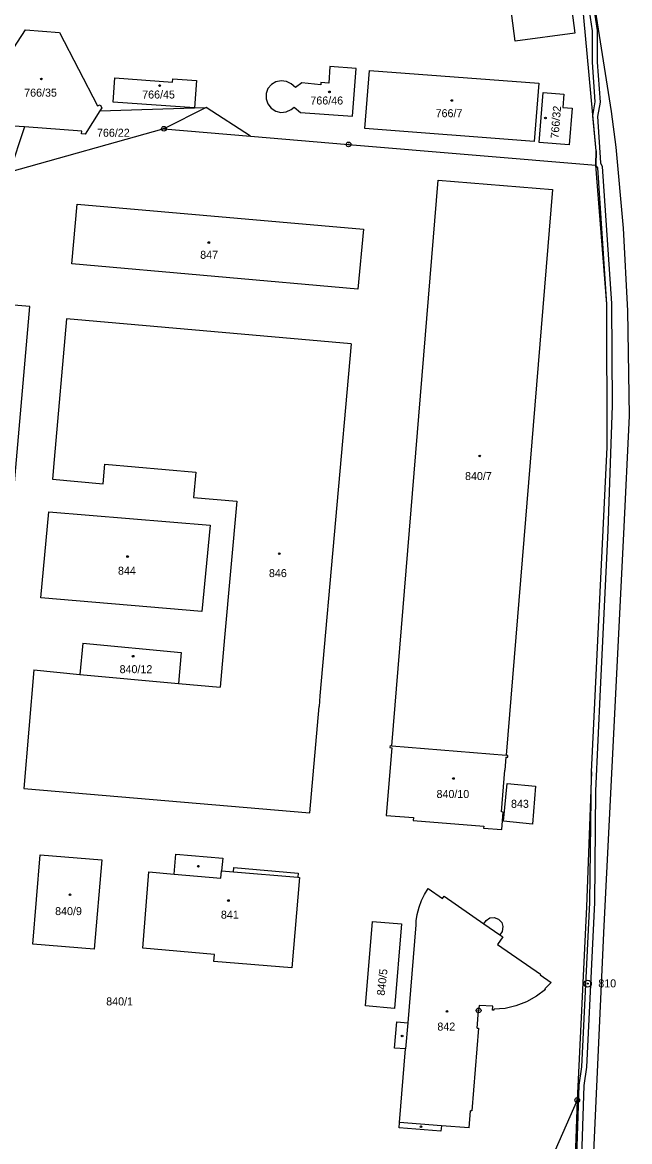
# Model space of a CAD drawing. Extents: x -755819 to -753140, y -1169796 to -1166000.
# Drawn here: x -755128.7 to -754999.8, y -1167309.8 to -1167072.1 of the extents above; entities that cross this region are included whole.
import ezdxf

# ---------------------------------------------------------------- set-up
doc = ezdxf.new("R2010")
doc.units = 0
for name, color, linetype in [('Vrstva 1', 7, 'Continuous'), ('Vrstva 17', 7, 'Continuous'), ('Vrstva 18', 7, 'Continuous'), ('Vrstva 19', 7, 'Continuous'), ('Vrstva 24', 7, 'Continuous'), ('Vrstva 25', 7, 'Continuous'), ('Vrstva 27', 7, 'Continuous'), ('Vrstva 4', 7, 'Continuous'), ('Vrstva 6', 7, 'Continuous')]:
    doc.layers.add(name, color=color, linetype=linetype)

msp = doc.modelspace()

# ---------------------------------------------------------------- linework, layer by layer
at = {"layer": 'Vrstva 1'}
for p, q in [((-755014.61, -1167049.69), (-755011.37, -1167074.41)), ((-755024.07, -1167076.1), (-755027.33, -1167051.37)), ((-755003.6, -1167091.01), (-755008.97, -1167057.02)), ((-755006.88, -1167099.34), (-755009.86, -1167067.13)), ((-755136.28, -1167086.07), (-755128.04, -1167073.68)), ((-755128.04, -1167073.68), (-755120.83, -1167074.25)), ((-755120.83, -1167074.25), (-755112.77, -1167089.84)), ((-755011.37, -1167074.41), (-755024.07, -1167076.1)), ((-755063.41, -1167081.46), (-755063.66, -1167084.97)), ((-755057.87, -1167081.91), (-755063.41, -1167081.46)), ((-755058.62, -1167092), (-755057.87, -1167081.91)), ((-755055.97, -1167094.65), (-755055.02, -1167082.28)), ((-755055.02, -1167082.28), (-755019.04, -1167084.97)), ((-755109.47, -1167089), (-755109.11, -1167083.85)), ((-755109.11, -1167083.85), (-755096.82, -1167084.76)), ((-755096.82, -1167084.76), (-755096.76, -1167084.07)), ((-755096.76, -1167084.07), (-755091.72, -1167084.45)), ((-755091.72, -1167084.45), (-755092.15, -1167090.25)), ((-755076.56, -1167086.15), (-755076.94, -1167087.19)), ((-755075.84, -1167085.28), (-755076.56, -1167086.15)), ((-755074.88, -1167084.71), (-755075.84, -1167085.28)), ((-755073.78, -1167084.5), (-755074.88, -1167084.71)), ((-755072.66, -1167084.64), (-755073.78, -1167084.5)), ((-755071.64, -1167085.16), (-755072.66, -1167084.64)), ((-755070.7, -1167085.95), (-755071.64, -1167085.16)), ((-755069.37, -1167084.96), (-755070.7, -1167085.95)), ((-755065.36, -1167085.35), (-755069.37, -1167084.96)), ((-755065.33, -1167084.85), (-755065.36, -1167085.35)), ((-755063.66, -1167084.97), (-755065.33, -1167084.85)), ((-755019.04, -1167084.97), (-755020, -1167097.41)), ((-755076.94, -1167087.19), (-755076.96, -1167088.32)), ((-755076.96, -1167088.32), (-755076.6, -1167089.42)), ((-755018.98, -1167097.62), (-755018.15, -1167086.99)), ((-755018.15, -1167086.99), (-755013.76, -1167087.33)), ((-755013.76, -1167087.33), (-755013.97, -1167090.17)), ((-755112.28, -1167090.88), (-755115.4, -1167095.81)), ((-755112.77, -1167089.84), (-755112.24, -1167089.59)), ((-755111.87, -1167090.24), (-755112.28, -1167090.88)), ((-755112.28, -1167090.88), (-755092.15, -1167090.25)), ((-755112.24, -1167089.59), (-755111.87, -1167090.24)), ((-755092.15, -1167090.25), (-755109.47, -1167089)), ((-755092.15, -1167090.25), (-755089.72, -1167090.17)), ((-755080.31, -1167096.24), (-755089.72, -1167090.17)), ((-755076.6, -1167089.42), (-755075.9, -1167090.32)), ((-755075.9, -1167090.32), (-755074.92, -1167090.95)), ((-755074.92, -1167090.95), (-755073.83, -1167091.21)), ((-755072.69, -1167091.09), (-755071.67, -1167090.59)), ((-755071.67, -1167090.59), (-755070.98, -1167090.06)), ((-755070.98, -1167090.06), (-755069.68, -1167091.2)), ((-755013.97, -1167090.17), (-755011.93, -1167090.32)), ((-755011.93, -1167090.32), (-755012.6, -1167098.08)), ((-755073.83, -1167091.21), (-755072.69, -1167091.09)), ((-755069.68, -1167091.2), (-755058.62, -1167092)), ((-755002.58, -1167098.62), (-755003.6, -1167091.01)), ((-755128.29, -1167094.29), (-755136.66, -1167093.7)), ((-755098.67, -1167094.67), (-755131.45, -1167103.88)), ((-755116.11, -1167095.16), (-755128.29, -1167094.29)), ((-755116.14, -1167095.75), (-755116.11, -1167095.16)), ((-755098.67, -1167094.67), (-755080.31, -1167096.24)), ((-755020, -1167097.41), (-755055.97, -1167094.65)), ((-755115.4, -1167095.81), (-755116.14, -1167095.75)), ((-755080.31, -1167096.24), (-755059.45, -1167098.02)), ((-755059.45, -1167098.02), (-755006.91, -1167102.41)), ((-755012.6, -1167098.08), (-755018.98, -1167097.62)), ((-755006.88, -1167099.34), (-755006.91, -1167102.41)), ((-755001.08, -1167115.83), (-755002.58, -1167098.62)), ((-755004.61, -1167131.94), (-755006.91, -1167102.41)), ((-755050.23, -1167225.79), (-755040.39, -1167105.57)), ((-755040.39, -1167105.57), (-755016.17, -1167107.56)), ((-755016.17, -1167107.56), (-755026.01, -1167227.77)), ((-755118.25, -1167123.38), (-755117.06, -1167110.7)), ((-755117.06, -1167110.7), (-755056.29, -1167116.01)), ((-755056.29, -1167116.01), (-755057.51, -1167128.73)), ((-755000.11, -1167133.35), (-755001.08, -1167115.83)), ((-755057.51, -1167128.73), (-755118.25, -1167123.38)), ((-755127.17, -1167132.46), (-755140.77, -1167131.27)), ((-755136.02, -1167234.09), (-755127.17, -1167132.46)), ((-755004.56, -1167162.34), (-755004.61, -1167131.94)), ((-754999.76, -1167155.69), (-755000.11, -1167133.35)), ((-755119.39, -1167135.08), (-755121.97, -1167164.93)), ((-755058.93, -1167140.34), (-755119.39, -1167135.08)), ((-755058.93, -1167140.34), (-755065.52, -1167215.14)), ((-755000.96, -1167180.72), (-754999.76, -1167155.69)), ((-755007.86, -1167231.26), (-755004.56, -1167162.34)), ((-755121.97, -1167164.93), (-755122.33, -1167169.11)), ((-755111.6, -1167170.09), (-755111.23, -1167165.9)), ((-755111.23, -1167165.9), (-755091.89, -1167167.61)), ((-755122.33, -1167169.11), (-755111.6, -1167170.09)), ((-755091.89, -1167167.61), (-755092.37, -1167172.98)), ((-755092.37, -1167172.98), (-755083.15, -1167173.81)), ((-755083.15, -1167173.81), (-755085.78, -1167202.77)), ((-755124.78, -1167194.31), (-755123.1, -1167176.09)), ((-755123.1, -1167176.09), (-755088.87, -1167178.92)), ((-755088.87, -1167178.92), (-755090.6, -1167197.26)), ((-755003.43, -1167230.25), (-755000.96, -1167180.72)), ((-755090.6, -1167197.26), (-755124.78, -1167194.31)), ((-755115.91, -1167203.96), (-755116.53, -1167210.59)), ((-755115.91, -1167203.96), (-755094.97, -1167205.94)), ((-755085.78, -1167202.77), (-755086.73, -1167213.28)), ((-755094.97, -1167205.94), (-755095.59, -1167212.55)), ((-755126.26, -1167209.65), (-755128.4, -1167234.79)), ((-755126.26, -1167209.65), (-755116.53, -1167210.59)), ((-755116.53, -1167210.59), (-755095.59, -1167212.55)), ((-755095.59, -1167212.55), (-755086.73, -1167213.28)), ((-755065.52, -1167215.14), (-755065.72, -1167217.41)), ((-755067.71, -1167239.99), (-755065.72, -1167217.41)), ((-755050.26, -1167226.16), (-755051.44, -1167240.54)), ((-755050.63, -1167225.72), (-755050.66, -1167226.13)), ((-755050.66, -1167226.13), (-755050.26, -1167226.16)), ((-755050.63, -1167225.72), (-755050.23, -1167225.79)), ((-755050.23, -1167225.79), (-755026.01, -1167227.77)), ((-755026.04, -1167228.17), (-755026.27, -1167230.96)), ((-755026.04, -1167228.17), (-755025.64, -1167228.2)), ((-755025.61, -1167227.8), (-755026.01, -1167227.77)), ((-755025.64, -1167228.2), (-755025.61, -1167227.8)), ((-755026.99, -1167239.78), (-755026.27, -1167230.96)), ((-755005.19, -1167264.01), (-755003.43, -1167230.25)), ((-755007.86, -1167231.26), (-755008.95, -1167259.99)), ((-755128.4, -1167234.79), (-755067.71, -1167239.99)), ((-755026.53, -1167241.78), (-755025.8, -1167233.73)), ((-755025.8, -1167233.73), (-755019.72, -1167234.31)), ((-755019.72, -1167234.31), (-755020.42, -1167242.38)), ((-755051.44, -1167240.54), (-755045.66, -1167241.01)), ((-755026.59, -1167239.82), (-755026.99, -1167239.78)), ((-755026.9, -1167243.53), (-755026.59, -1167239.82)), ((-755045.66, -1167241.01), (-755045.7, -1167241.59)), ((-755045.7, -1167241.59), (-755030.73, -1167242.82)), ((-755030.73, -1167242.82), (-755030.77, -1167243.22)), ((-755020.42, -1167242.38), (-755026.53, -1167241.78)), ((-755030.77, -1167243.22), (-755026.9, -1167243.53)), ((-755126.5, -1167267.87), (-755124.94, -1167248.95)), ((-755124.94, -1167248.95), (-755111.88, -1167249.99)), ((-755111.88, -1167249.99), (-755113.5, -1167268.94)), ((-755096.5, -1167253.01), (-755096.13, -1167248.74)), ((-755096.13, -1167248.74), (-755086.18, -1167249.61)), ((-755086.18, -1167249.61), (-755086.41, -1167252.28)), ((-755103.16, -1167268.71), (-755101.84, -1167252.54)), ((-755101.84, -1167252.54), (-755096.5, -1167253.01)), ((-755086.41, -1167252.28), (-755083.88, -1167252.5)), ((-755083.88, -1167252.5), (-755083.8, -1167251.63)), ((-755083.8, -1167251.63), (-755070.13, -1167252.81)), ((-755069.85, -1167253.71), (-755071.47, -1167272.92)), ((-755070.13, -1167252.81), (-755070.21, -1167253.68)), ((-755070.21, -1167253.68), (-755069.85, -1167253.71)), ((-755043.95, -1167258.64), (-755043.31, -1167257.33)), ((-755043.31, -1167257.33), (-755042.54, -1167256.1)), ((-755042.54, -1167256.1), (-755039.48, -1167258.21)), ((-755044.45, -1167260.06), (-755043.95, -1167258.64)), ((-755039.48, -1167258.21), (-755039.13, -1167257.7)), ((-755039.13, -1167257.7), (-755030.71, -1167263.54)), ((-755045.07, -1167262.95), (-755044.85, -1167261.59)), ((-755044.85, -1167261.59), (-755044.45, -1167260.06)), ((-755008.95, -1167259.99), (-755010.89, -1167301.01)), ((-755055.87, -1167281.02), (-755054.39, -1167263.09)), ((-755054.39, -1167263.09), (-755048.22, -1167263.59)), ((-755048.22, -1167263.59), (-755049.68, -1167281.57)), ((-755045.18, -1167263.8), (-755046.88, -1167284.61)), ((-755045.18, -1167263.8), (-755045.07, -1167263.81)), ((-755045.07, -1167263.81), (-755045.07, -1167262.95)), ((-755030.71, -1167263.54), (-755030.21, -1167262.83)), ((-755030.21, -1167262.83), (-755029.45, -1167262.33)), ((-755029.45, -1167262.33), (-755028.56, -1167262.21)), ((-755028.56, -1167262.21), (-755027.6, -1167262.57)), ((-755027.6, -1167262.57), (-755026.92, -1167263.31)), ((-755026.92, -1167263.31), (-755026.67, -1167264.17)), ((-755026.67, -1167264.17), (-755026.83, -1167265.21)), ((-755008, -1167326.34), (-755005.19, -1167264.01)), ((-755026.7, -1167266.31), (-755027.82, -1167267.94)), ((-755026.83, -1167265.21), (-755027.31, -1167265.88)), ((-755027.31, -1167265.88), (-755026.7, -1167266.31)), ((-755113.5, -1167268.94), (-755126.5, -1167267.87)), ((-755087.91, -1167270.06), (-755103.16, -1167268.71)), ((-755027.82, -1167267.94), (-755018.71, -1167274.29)), ((-755088.04, -1167271.56), (-755087.91, -1167270.06)), ((-755071.47, -1167272.92), (-755088.04, -1167271.56)), ((-755018.71, -1167274.29), (-755018.79, -1167274.41)), ((-755018.79, -1167274.41), (-755016.42, -1167276.06)), ((-755016.42, -1167276.06), (-755017.74, -1167277.38)), ((-755017.64, -1167277.54), (-755019.54, -1167278.95)), ((-755017.74, -1167277.38), (-755017.64, -1167277.54)), ((-755049.68, -1167281.57), (-755055.87, -1167281.02)), ((-755031.73, -1167280.93), (-755031.82, -1167281.97)), ((-755028.79, -1167281.07), (-755031.73, -1167280.93)), ((-755028.86, -1167281.92), (-755028.79, -1167281.07)), ((-755023.89, -1167280.97), (-755026.22, -1167281.53)), ((-755021.64, -1167280.15), (-755023.89, -1167280.97)), ((-755019.54, -1167278.95), (-755021.64, -1167280.15)), ((-755032.12, -1167285.74), (-755031.82, -1167281.97)), ((-755028.63, -1167281.93), (-755028.86, -1167281.92)), ((-755028.61, -1167281.69), (-755028.63, -1167281.93)), ((-755026.22, -1167281.53), (-755028.61, -1167281.69)), ((-755049.66, -1167290.01), (-755049.19, -1167284.42)), ((-755049.19, -1167284.42), (-755046.88, -1167284.61)), ((-755031.88, -1167285.76), (-755033.3, -1167303.33)), ((-755032.12, -1167285.74), (-755031.88, -1167285.76)), ((-755047.33, -1167290.14), (-755049.66, -1167290.01)), ((-755048.6, -1167305.77), (-755047.33, -1167290.14)), ((-755010.89, -1167301.01), (-755021.55, -1167325.25)), ((-755010.89, -1167301.01), (-755011.69, -1167324.1)), ((-755033.83, -1167306.91), (-755033.54, -1167303.31)), ((-755033.3, -1167303.33), (-755033.54, -1167303.31)), ((-755048.69, -1167306.9), (-755048.6, -1167305.77)), ((-755039.82, -1167307.6), (-755048.69, -1167306.9)), ((-755039.74, -1167306.45), (-755039.82, -1167307.6)), ((-755033.83, -1167306.91), (-755039.74, -1167306.45))]:
    msp.add_line(p, q, dxfattribs=at)
at = {"layer": 'Vrstva 24'}
for centre, radius in [((-755098.67, -1167094.67), 0.5), ((-755098.67, -1167094.67), 0.1), ((-755059.45, -1167098.02), 0.5), ((-755059.45, -1167098.02), 0.1), ((-755008.65, -1167276.28), 0.75), ((-755008.65, -1167276.28), 0.1), ((-755031.82, -1167281.97), 0.5), ((-755031.82, -1167281.97), 0.1), ((-755010.89, -1167301.01), 0.5), ((-755010.89, -1167301.01), 0.1)]:
    msp.add_circle(centre, radius, dxfattribs=at)
at = {"layer": 'Vrstva 25'}
for centre in [(-755124.69, -1167084.11), (-755099.58, -1167085.5), (-755063.51, -1167086.84), (-755037.53, -1167088.68), (-755017.63, -1167092.38), (-755089.14, -1167118.86), (-755031.59, -1167164.18), (-755106.39, -1167185.55), (-755074.16, -1167184.95), (-755105.2, -1167206.73), (-755037.17, -1167232.7), (-755091.34, -1167251.33), (-755118.6, -1167257.41), (-755084.96, -1167258.63), (-755038.56, -1167282.19), (-755048.07, -1167287.39), (-755044.08, -1167306.69)]:
    msp.add_circle(centre, 0.175, dxfattribs=at)
at = {"layer": 'Vrstva 27'}
for p, q in [((-755007.67, -1167073.89), (-755009.4, -1167061.91)), ((-755008.44, -1167061.61), (-755006.67, -1167073.81)), ((-755007.63, -1167080.57), (-755007.67, -1167073.89)), ((-755006.67, -1167073.81), (-755006.63, -1167080.53)), ((-755007.05, -1167088.97), (-755007.63, -1167080.57)), ((-755006.63, -1167080.53), (-755006.04, -1167089.01)), ((-755007.56, -1167091.95), (-755007.05, -1167088.97)), ((-755006.04, -1167089.01), (-755006.57, -1167092.06)), ((-755006.88, -1167099.34), (-755007.56, -1167091.95)), ((-755006.57, -1167092.06), (-755005.94, -1167101.94)), ((-755006.91, -1167102.41), (-755006.88, -1167099.34)), ((-755006.54, -1167102.96), (-755006.91, -1167102.41)), ((-755005.94, -1167101.94), (-755005.56, -1167102.7)), ((-755005.56, -1167102.7), (-755003.61, -1167131.8)), ((-755004.61, -1167131.94), (-755006.54, -1167102.96)), ((-755004.56, -1167162.34), (-755004.61, -1167131.94)), ((-755003.61, -1167131.8), (-755003.49, -1167153.46)), ((-755003.49, -1167153.46), (-755004.38, -1167180.04)), ((-755007.86, -1167231.26), (-755004.56, -1167162.34)), ((-755004.38, -1167180.04), (-755006, -1167213.82)), ((-755006, -1167213.82), (-755007.02, -1167235.31)), ((-755008.21, -1167259.02), (-755007.86, -1167231.26)), ((-755007.02, -1167235.31), (-755007.21, -1167259.04)), ((-755009.9, -1167293.92), (-755008.21, -1167259.02)), ((-755007.21, -1167259.04), (-755008.9, -1167294.02)), ((-755010.49, -1167297.81), (-755009.9, -1167293.92)), ((-755008.9, -1167294.02), (-755009.49, -1167297.91)), ((-755013, -1167374.21), (-755010.49, -1167297.81)), ((-755009.49, -1167297.91), (-755012, -1167373.91))]:
    msp.add_line(p, q, dxfattribs=at)
at = {"layer": 'Vrstva 4'}
for p, q in [((-755089.72, -1167090.17), (-755098.67, -1167094.67)), ((-755086.55, -1167253.87), (-755086.41, -1167252.28)), ((-755083.88, -1167252.5), (-755070.21, -1167253.68)), ((-755096.5, -1167253.01), (-755086.55, -1167253.87)), ((-755030.71, -1167263.54), (-755027.31, -1167265.88)), ((-755046.88, -1167284.61), (-755047.33, -1167290.14)), ((-755039.74, -1167306.45), (-755048.6, -1167305.77))]:
    msp.add_line(p, q, dxfattribs=at)
at = {"layer": 'Vrstva 6'}
msp.add_line((-755128.29, -1167094.29), (-755131.45, -1167103.88), dxfattribs=at)

# ---------------------------------------------------------------- texts
at = {"layer": 'Vrstva 17'}
msp.add_text('810', height=1.7, dxfattribs=at).set_placement((-755006.41, -1167277.07))
at = {"layer": 'Vrstva 18'}
for s, p in [('766/22', (-755112.88, -1167096.38)), ('843', (-755024.95, -1167238.93)), ('840/1', (-755110.92, -1167280.9))]:
    msp.add_text(s, height=1.7, dxfattribs=at).set_placement(p)
msp.add_text('840/5', height=1.7, rotation=83.7091, dxfattribs=at).set_placement((-755051.79, -1167278.89))
at = {"layer": 'Vrstva 19'}
for s, p in [('766/35', (-755128.34, -1167087.86)), ('766/45', (-755103.28, -1167088.26)), ('766/46', (-755067.56, -1167089.53)), ('766/7', (-755040.96, -1167092.23)), ('847', (-755090.96, -1167122.31)), ('840/7', (-755034.71, -1167169.3)), ('844', (-755108.42, -1167189.41)), ('846', (-755076.36, -1167189.92)), ('840/12', (-755108.08, -1167210.33)), ('840/10', (-755040.77, -1167236.85)), ('840/9', (-755121.77, -1167261.72)), ('841', (-755086.56, -1167262.48)), ('842', (-755040.59, -1167286.25))]:
    msp.add_text(s, height=1.7, dxfattribs=at).set_placement(p)
msp.add_text('766/32', height=1.7, rotation=85.4853, dxfattribs=at).set_placement((-755014.85, -1167096.81))

doc.saveas('drawing.dxf')
